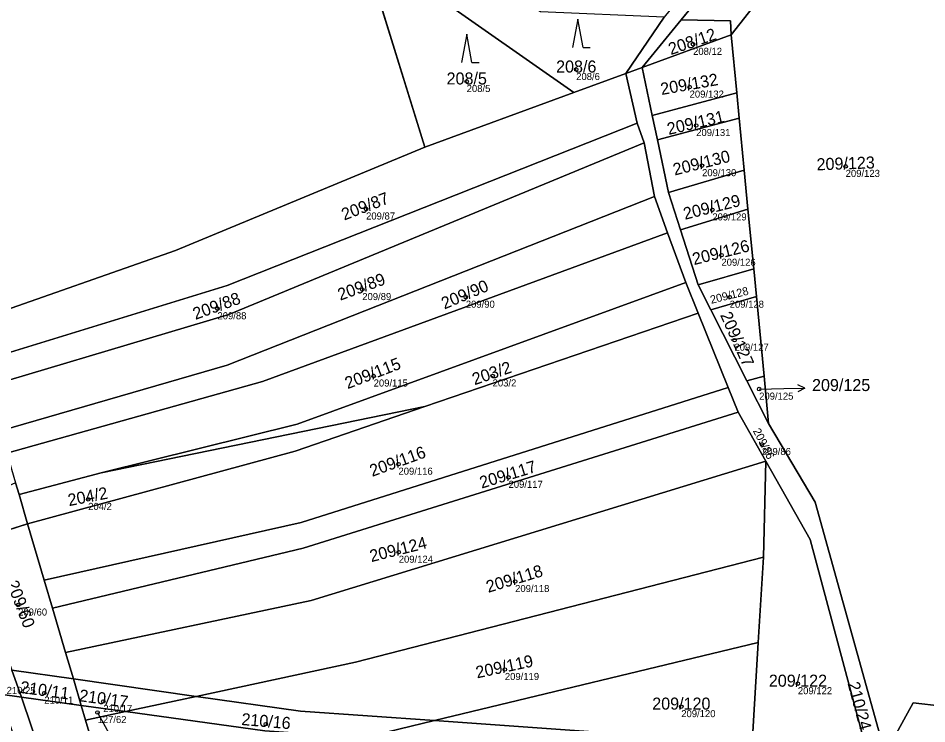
# Model space of a CAD drawing. Extents: x -603967 to -594699, y -1179315 to -1165625.
# Drawn here: x -597657 to -597528.8, y -1173008.8 to -1172909.2 of the extents above; entities that cross this region are included whole.
import ezdxf

# ---------------------------------------------------------------- set-up
doc = ezdxf.new("R2010")
doc.units = 0
for name, color, linetype in [('Definiční body', 7, 'Continuous'), ('Hranice parcel', 7, 'Continuous'), ('Parcelní čísla', 7, 'Continuous'), ('Polygon parcely', 7, 'Continuous'), ('Pop  PČ popisy', 7, 'Continuous'), ('Značky kultur', 7, 'Continuous')]:
    doc.layers.add(name, color=color, linetype=linetype)

msp = doc.modelspace()

# ---------------------------------------------------------------- linework, layer by layer
at = {"layer": 'Definiční body'}
for centre in [(-597561.76, -1172912.85994), (-597578.26, -1172916.41994), (-597593.72, -1172918.10994), (-597562.25, -1172918.89994), (-597561.32, -1172924.32994), (-597560.49, -1172929.99994), (-597540.22, -1172930.09994), (-597607.92, -1172936.11994), (-597559.04, -1172936.24994), (-597557.76, -1172942.64994), (-597608.46, -1172947.49994), (-597593.84, -1172948.57994), (-597556.59, -1172948.57994), (-597628.9, -1172950.20994), (-597555.92, -1172954.64994), (-597606.85, -1172959.70994), (-597590.06, -1172959.69994), (-597552.43, -1172961.55994), (-597552.04, -1172969.37994), (-597603.35, -1172972.15994), (-597587.81, -1172974.01994), (-597647.15, -1172977.13994), (-597603.31, -1172984.59994), (-597586.88, -1172988.73994), (-597657.04, -1172992.05994), (-597588.33, -1173001.15994), (-597546.97, -1173003.16994), (-597653.35, -1173004.50994), (-597645.02, -1173005.68994), (-597563.43, -1173006.40994), (-597645.83, -1173007.23994), (-597622.08, -1173008.87994)]:
    msp.add_circle(centre, 0.25, dxfattribs=at)
at = {"layer": 'Hranice parcel'}
for p, q in [((-597609.7, -1172894.89), (-597599.63, -1172927.39)), ((-597563.42, -1172909.38), (-597553.01, -1172896.66)), ((-597556.37, -1172911.53), (-597544.84, -1172896.85)), ((-597571.27, -1172916.99), (-597565.86, -1172909.04)), ((-597568.95, -1172916.14), (-597563.42, -1172909.38)), ((-597568.95, -1172916.14), (-597556.37, -1172911.53)), ((-597556.37, -1172911.53), (-597555.58, -1172919.7)), ((-597571.27, -1172916.99), (-597568.95, -1172916.14)), ((-597567.52, -1172922.91), (-597568.95, -1172916.14)), ((-597578.6, -1172919.68), (-597571.27, -1172916.99)), ((-597571.27, -1172916.99), (-597569.63, -1172923.99)), ((-597599.63, -1172927.39), (-597578.6, -1172919.68)), ((-597555.58, -1172919.7), (-597567.52, -1172922.91)), ((-597555.58, -1172919.7), (-597555.24, -1172923.28)), ((-597566.79, -1172926.35), (-597567.52, -1172922.91)), ((-597569.63, -1172923.99), (-597568.66, -1172926.78)), ((-597555.24, -1172923.28), (-597566.79, -1172926.35)), ((-597555.24, -1172923.28), (-597554.53, -1172930.65)), ((-597568.66, -1172926.78), (-597567.22, -1172934.37)), ((-597565.22, -1172933.81), (-597566.79, -1172926.35)), ((-597554.53, -1172930.65), (-597565.22, -1172933.81)), ((-597554.53, -1172930.65), (-597554.01, -1172936.13)), ((-597567.22, -1172934.37), (-597565.36, -1172939.48)), ((-597563.54, -1172939.06), (-597565.22, -1172933.81)), ((-597554.01, -1172936.13), (-597563.54, -1172939.06)), ((-597554.01, -1172936.13), (-597553.2, -1172944.57)), ((-597565.36, -1172939.48), (-597562.8, -1172946.51)), ((-597561.04, -1172946.85), (-597563.54, -1172939.06)), ((-597561.04, -1172946.85), (-597553.2, -1172944.57)), ((-597553.2, -1172944.57), (-597552.82, -1172948.48)), ((-597561.05, -1172950.85), (-597562.8, -1172946.51)), ((-597559.26, -1172950.36), (-597561.04, -1172946.85)), ((-597552.82, -1172948.48), (-597559.26, -1172950.36)), ((-597552.82, -1172948.48), (-597551.74, -1172959.75)), ((-597599.63, -1172964.04), (-597561.05, -1172950.85)), ((-597561.05, -1172950.85), (-597556.8, -1172961.32)), ((-597554.17, -1172960.38), (-597559.26, -1172950.36)), ((-597551.74, -1172959.75), (-597554.17, -1172960.38)), ((-597551.74, -1172959.75), (-597551.1, -1172966.42)), ((-597556.8, -1172961.32), (-597555.39, -1172964.8)), ((-597551.1, -1172966.42), (-597554.17, -1172960.38)), ((-597645.33, -1172973.41), (-597599.63, -1172964.04)), ((-597555.39, -1172964.8), (-597551.49, -1172971.73)), ((-597551.81, -1172985.3), (-597551.49, -1172971.73)), ((-597645.33, -1172973.41), (-597656.91, -1172976.43)), ((-597656.91, -1172976.43), (-597657.39, -1172974.8)), ((-597656.91, -1172976.43), (-597655.71, -1172980.61)), ((-597664.23, -1172983.29), (-597655.71, -1172980.61)), ((-597653.37, -1172988.53), (-597655.71, -1172980.61)), ((-597552.56, -1172997.37), (-597551.81, -1172985.3)), ((-597652.2, -1172992.5), (-597653.37, -1172988.53)), ((-597650.35, -1172998.77), (-597652.2, -1172992.5)), ((-597598.24, -1173008.39), (-597552.56, -1172997.37)), ((-597553.43, -1173011.55), (-597552.56, -1172997.37)), ((-597649.24, -1173002.5), (-597650.35, -1172998.77)), ((-597657.92, -1173001.26), (-597649.24, -1173002.5)), ((-597657.92, -1173001.26), (-597656.58, -1173005.08)), ((-597649.24, -1173002.5), (-597631.9, -1173004.96)), ((-597648.13, -1173006.25), (-597649.24, -1173002.5)), ((-597656.58, -1173005.08), (-597659.6, -1173004.66)), ((-597648.13, -1173006.25), (-597656.58, -1173005.08)), ((-597656.58, -1173005.08), (-597649.65, -1173025.6)), ((-597631.9, -1173004.96), (-597641.9, -1173007.11)), ((-597641.9, -1173007.11), (-597648.13, -1173006.25)), ((-597647.52, -1173008.31), (-597648.13, -1173006.25)), ((-597641.9, -1173007.11), (-597647.52, -1173008.31)), ((-597644.8, -1173017.48), (-597647.52, -1173008.31)), ((-597598.24, -1173008.39), (-597608.32, -1173010.82)), ((-597598.24, -1173008.39), (-597553.43, -1173011.55))]:
    msp.add_line(p, q, dxfattribs=at)
for points in [[(-597578.6, -1172919.68), (-597605.03, -1172901.12), (-597609.7, -1172894.89)], [(-597563.42, -1172909.38), (-597556.49, -1172909.56), (-597556.37, -1172911.53)], [(-597662.44, -1172957.68), (-597627.55, -1172946.94), (-597569.63, -1172923.99)], [(-597661.41, -1172961.17), (-597627.28, -1172951.01), (-597568.66, -1172926.78)], [(-597662.5, -1172951.67), (-597634.82, -1172941.98), (-597599.63, -1172927.39)], [(-597659.55, -1172967.46), (-597627.55, -1172958.18), (-597567.22, -1172934.37)], [(-597658.63, -1172970.6), (-597622.54, -1172960.48), (-597565.36, -1172939.48)], [(-597562.8, -1172946.51), (-597617.66, -1172966.52), (-597645.33, -1172973.41)], [(-597653.37, -1172988.53), (-597617.07, -1172980.41), (-597556.8, -1172961.32)], [(-597655.71, -1172980.61), (-597617.92, -1172970.31), (-597599.63, -1172964.04)], [(-597652.2, -1172992.5), (-597616.8, -1172984.03), (-597555.39, -1172964.8)], [(-597534.65, -1173013.07), (-597544.54, -1172977.54), (-597551.1, -1172966.42)], [(-597551.49, -1172971.73), (-597615.68, -1172991.41), (-597650.35, -1172998.77)], [(-597551.49, -1172971.73), (-597545.23, -1172982.81), (-597537.23, -1173012.72)], [(-597631.9, -1173004.96), (-597609.4, -1173000.13), (-597551.81, -1172985.3)], [(-597631.9, -1173004.96), (-597617.19, -1173007.05), (-597598.24, -1173008.39)], [(-597522.51, -1173006.81), (-597530.67, -1173005.87), (-597534.65, -1173013.07)], [(-597608.32, -1173010.82), (-597622.19, -1173009.82), (-597641.9, -1173007.11)]]:
    msp.add_lwpolyline(points, dxfattribs=at)
at = {"layer": 'Polygon parcely'}
for points in [[(-597650.63, -1172833.28), (-597638.01, -1172842.26), (-597609.7, -1172894.89), (-597605.03, -1172901.12), (-597578.6, -1172919.68), (-597571.27, -1172916.99), (-597565.86, -1172909.04), (-597583.31, -1172908.26), (-597588.14, -1172905.22), (-597600.57, -1172901.34), (-597611.3, -1172885.74), (-597634.48, -1172842.73), (-597650.17, -1172830.11), (-597650.19, -1172830.23)], [(-597634.82, -1172941.98), (-597599.63, -1172927.39), (-597609.7, -1172894.89), (-597638.01, -1172842.26), (-597650.63, -1172833.28), (-597650.98, -1172835.68), (-597651.92, -1172842.12), (-597652.27, -1172844.56), (-597652.75, -1172847.85), (-597653.74, -1172854.63), (-597655.06, -1172863.69), (-597656.63, -1172874.7), (-597658.05, -1172886.36), (-597659.6, -1172899.14), (-597661.01, -1172910.7), (-597662.27, -1172921.05), (-597662.44, -1172931.04), (-597662.54, -1172938.91), (-597662.54, -1172947.84), (-597662.5, -1172951.67)], [(-597571.27, -1172916.99), (-597568.95, -1172916.14), (-597563.42, -1172909.38), (-597553.01, -1172896.66), (-597550.3, -1172893.35), (-597543.57, -1172882.32), (-597537.63, -1172872.57), (-597536.07, -1172866.61), (-597541.5, -1172875.58), (-597549.62, -1172888.99), (-597565.86, -1172909.04)], [(-597578.6, -1172919.68), (-597605.03, -1172901.12), (-597609.7, -1172894.89), (-597599.63, -1172927.39)], [(-597563.42, -1172909.38), (-597556.49, -1172909.56), (-597556.37, -1172911.53), (-597544.84, -1172896.85), (-597545.64, -1172896.83), (-597553.01, -1172896.66)], [(-597568.95, -1172916.14), (-597556.37, -1172911.53), (-597556.49, -1172909.56), (-597563.42, -1172909.38)], [(-597556.37, -1172911.53), (-597568.95, -1172916.14), (-597567.52, -1172922.91), (-597555.58, -1172919.7)], [(-597545.23, -1172982.81), (-597537.23, -1173012.72), (-597534.65, -1173013.07), (-597544.54, -1172977.54), (-597551.1, -1172966.42), (-597554.17, -1172960.38), (-597559.26, -1172950.36), (-597561.04, -1172946.85), (-597563.54, -1172939.06), (-597565.22, -1172933.81), (-597566.79, -1172926.35), (-597567.52, -1172922.91), (-597568.95, -1172916.14), (-597571.27, -1172916.99), (-597569.63, -1172923.99), (-597568.66, -1172926.78), (-597567.22, -1172934.37), (-597565.36, -1172939.48), (-597562.8, -1172946.51), (-597561.05, -1172950.85), (-597556.8, -1172961.32), (-597555.39, -1172964.8), (-597551.49, -1172971.73)], [(-597569.63, -1172923.99), (-597571.27, -1172916.99), (-597578.6, -1172919.68), (-597599.63, -1172927.39), (-597634.82, -1172941.98), (-597662.5, -1172951.67), (-597662.47, -1172954.25), (-597662.44, -1172957.68), (-597627.55, -1172946.94)], [(-597555.58, -1172919.7), (-597567.52, -1172922.91), (-597566.79, -1172926.35), (-597555.24, -1172923.28)], [(-597627.28, -1172951.01), (-597568.66, -1172926.78), (-597569.63, -1172923.99), (-597627.55, -1172946.94), (-597662.44, -1172957.68), (-597661.41, -1172961.17)], [(-597555.24, -1172923.28), (-597566.79, -1172926.35), (-597565.22, -1172933.81), (-597554.53, -1172930.65)], [(-597567.22, -1172934.37), (-597568.66, -1172926.78), (-597627.28, -1172951.01), (-597661.41, -1172961.17), (-597660.97, -1172962.66), (-597660.02, -1172965.87), (-597659.55, -1172967.46), (-597627.55, -1172958.18)], [(-597554.53, -1172930.65), (-597565.22, -1172933.81), (-597563.54, -1172939.06), (-597554.01, -1172936.13)], [(-597622.54, -1172960.48), (-597565.36, -1172939.48), (-597567.22, -1172934.37), (-597627.55, -1172958.18), (-597659.55, -1172967.46), (-597658.63, -1172970.6)], [(-597554.01, -1172936.13), (-597563.54, -1172939.06), (-597561.04, -1172946.85), (-597553.2, -1172944.57)], [(-597645.33, -1172973.41), (-597617.66, -1172966.52), (-597562.8, -1172946.51), (-597565.36, -1172939.48), (-597622.54, -1172960.48), (-597658.63, -1172970.6), (-597657.39, -1172974.8), (-597656.91, -1172976.43)], [(-597561.04, -1172946.85), (-597559.26, -1172950.36), (-597552.82, -1172948.48), (-597553.2, -1172944.57)], [(-597599.63, -1172964.04), (-597561.05, -1172950.85), (-597562.8, -1172946.51), (-597617.66, -1172966.52), (-597645.33, -1172973.41)], [(-597552.82, -1172948.48), (-597559.26, -1172950.36), (-597554.17, -1172960.38), (-597551.74, -1172959.75)], [(-597556.8, -1172961.32), (-597561.05, -1172950.85), (-597599.63, -1172964.04), (-597617.92, -1172970.31), (-597655.71, -1172980.61), (-597653.37, -1172988.53), (-597617.07, -1172980.41)], [(-597551.74, -1172959.75), (-597554.17, -1172960.38), (-597551.1, -1172966.42)], [(-597616.8, -1172984.03), (-597555.39, -1172964.8), (-597556.8, -1172961.32), (-597617.07, -1172980.41), (-597653.37, -1172988.53), (-597652.2, -1172992.5)], [(-597655.71, -1172980.61), (-597617.92, -1172970.31), (-597599.63, -1172964.04), (-597645.33, -1172973.41), (-597656.91, -1172976.43)], [(-597652.2, -1172992.5), (-597650.35, -1172998.77), (-597615.68, -1172991.41), (-597551.49, -1172971.73), (-597555.39, -1172964.8), (-597616.8, -1172984.03)], [(-597551.49, -1172971.73), (-597615.68, -1172991.41), (-597650.35, -1172998.77), (-597649.24, -1173002.5), (-597631.9, -1173004.96), (-597609.4, -1173000.13), (-597551.81, -1172985.3)], [(-597537.23, -1173012.72), (-597545.23, -1172982.81), (-597551.49, -1172971.73), (-597551.81, -1172985.3), (-597552.56, -1172997.37), (-597553.43, -1173011.55), (-597537.77, -1173012.65)], [(-597664.23, -1172983.29), (-597655.71, -1172980.61), (-597656.91, -1172976.43), (-597657.39, -1172974.8), (-597666.42, -1172978.8)], [(-597657.92, -1173001.26), (-597649.24, -1173002.5), (-597650.35, -1172998.77), (-597652.2, -1172992.5), (-597653.37, -1172988.53), (-597655.71, -1172980.61), (-597664.23, -1172983.29)], [(-597617.19, -1173007.05), (-597598.24, -1173008.39), (-597552.56, -1172997.37), (-597551.81, -1172985.3), (-597609.4, -1173000.13), (-597631.9, -1173004.96)], [(-597553.43, -1173011.55), (-597552.56, -1172997.37), (-597598.24, -1173008.39)], [(-597659.6, -1173004.66), (-597656.58, -1173005.08), (-597657.92, -1173001.26), (-597660.83, -1173000.85)], [(-597649.24, -1173002.5), (-597657.92, -1173001.26), (-597656.58, -1173005.08), (-597648.13, -1173006.25)], [(-597648.13, -1173006.25), (-597641.9, -1173007.11), (-597631.9, -1173004.96), (-597649.24, -1173002.5)], [(-597659.6, -1173004.66), (-597652.36, -1173027.13), (-597648.5, -1173039.12), (-597645.53, -1173037.82), (-597649.65, -1173025.6), (-597656.58, -1173005.08)], [(-597649.65, -1173025.6), (-597643.43, -1173022.1), (-597644.8, -1173017.48), (-597647.52, -1173008.31), (-597648.13, -1173006.25), (-597656.58, -1173005.08)], [(-597631.9, -1173004.96), (-597641.9, -1173007.11), (-597622.19, -1173009.82), (-597608.32, -1173010.82), (-597598.24, -1173008.39), (-597617.19, -1173007.05)], [(-597648.13, -1173006.25), (-597647.52, -1173008.31), (-597641.9, -1173007.11)], [(-597530.67, -1173005.87), (-597534.65, -1173013.07), (-597530.12, -1173013.68), (-597440.1, -1173025.7), (-597438.19, -1173025.94), (-597435.74, -1173023.68), (-597522.51, -1173006.81)], [(-597641.9, -1173007.11), (-597647.52, -1173008.31), (-597644.8, -1173017.48), (-597611.84, -1173011.67), (-597608.32, -1173010.82), (-597622.19, -1173009.82)], [(-597598.24, -1173008.39), (-597608.32, -1173010.82), (-597565.2, -1173013.93), (-597553.43, -1173011.55)]]:
    msp.add_lwpolyline(points, close=True, dxfattribs=at)
msp.add_lwpolyline([(-597524.24, -1172898.2), (-597532.79, -1172897.13), (-597537.43, -1172897.02), (-597541.36, -1172896.93), (-597544.84, -1172896.85), (-597556.37, -1172911.53), (-597555.58, -1172919.7), (-597555.24, -1172923.28), (-597554.53, -1172930.65), (-597554.01, -1172936.13), (-597553.2, -1172944.57), (-597552.82, -1172948.48), (-597551.74, -1172959.75), (-597551.1, -1172966.42), (-597544.54, -1172977.54), (-597534.65, -1173013.07), (-597530.67, -1173005.87), (-597522.51, -1173006.81)], dxfattribs=at)
at = {"layer": 'Pop  PČ popisy'}
for p, q in [((-597552.43, -1172961.56), (-597548.97, -1172961.48)), ((-597548.97, -1172961.48), (-597545.969, -1172961.428)), ((-597545.969, -1172961.428), (-597546.98, -1172960.944)), ((-597545.969, -1172961.428), (-597546.962, -1172961.946)), ((-597645.83, -1173007.24), (-597644.19, -1173010.25))]:
    msp.add_line(p, q, dxfattribs=at)
at = {"layer": 'Značky kultur'}
for p, q in [((-597578.04, -1172909.29), (-597578.79, -1172913.29)), ((-597577.29, -1172913.29), (-597578.04, -1172909.29)), ((-597593.72, -1172911.41), (-597594.47, -1172915.41)), ((-597592.97, -1172915.41), (-597593.72, -1172911.41)), ((-597577.29, -1172913.29), (-597576.294, -1172913.29)), ((-597592.97, -1172915.41), (-597591.974, -1172915.41))]:
    msp.add_line(p, q, dxfattribs=at)

# ---------------------------------------------------------------- texts
at = {"layer": 'Definiční body'}
for s, p in [('208/12', (-597561.76, -1172914.349)), ('208/6', (-597578.26, -1172917.909)), ('208/5', (-597593.72, -1172919.599)), ('209/132', (-597562.25, -1172920.389)), ('209/131', (-597561.32, -1172925.819)), ('209/130', (-597560.49, -1172931.489)), ('209/123', (-597540.22, -1172931.589)), ('209/87', (-597607.92, -1172937.609)), ('209/129', (-597559.04, -1172937.739)), ('209/126', (-597557.76, -1172944.139)), ('209/89', (-597608.46, -1172948.989)), ('209/90', (-597593.84, -1172950.069)), ('209/128', (-597556.59, -1172950.069)), ('209/88', (-597628.9, -1172951.699)), ('209/127', (-597555.92, -1172956.139)), ('209/115', (-597606.85, -1172961.199)), ('203/2', (-597590.06, -1172961.189)), ('209/125', (-597552.43, -1172963.049)), ('209/86', (-597552.04, -1172970.869)), ('209/116', (-597603.35, -1172973.649)), ('209/117', (-597587.81, -1172975.509)), ('204/2', (-597647.15, -1172978.629)), ('209/124', (-597603.31, -1172986.089)), ('209/118', (-597586.88, -1172990.229)), ('209/60', (-597657.04, -1172993.549)), ('209/119', (-597588.33, -1173002.649)), ('210/25', (-597658.66, -1173004.619)), ('209/122', (-597546.97, -1173004.659)), ('210/11', (-597653.35, -1173005.999)), ('210/17', (-597645.02, -1173007.179)), ('127/62', (-597645.83, -1173008.729)), ('209/120', (-597563.43, -1173007.899))]:
    msp.add_text(s, height=0.999996, dxfattribs=at).set_placement(p)
at = {"layer": 'Parcelní čísla'}
for s, height, rotation, p in [('208/12', 1.699998, 19, (-597564.899, -1172914.39)), ('209/132', 1.699998, 10, (-597566.21, -1172920.029)), ('209/131', 1.699998, 13, (-597565.216, -1172925.665)), ('209/130', 1.699998, 14, (-597564.362, -1172931.403)), ('209/123', 1.699998, 2, (-597544.299, -1172930.667)), ('209/87', 1.699998, 21, (-597611.003, -1172937.759)), ('209/129', 1.699998, 14, (-597562.912, -1172937.653)), ('209/126', 1.699998, 14, (-597561.632, -1172944.053)), ('209/89', 1.699998, 20, (-597611.571, -1172949.084)), ('209/90', 1.699998, 23, (-597596.864, -1172950.325)), ('209/128', 1.14, 14, (-597559.186, -1172949.521)), ('209/88', 1.699998, 20, (-597632.011, -1172951.794)), ('209/127', 1.699998, 294, (-597557.974, -1172951.08)), ('209/115', 1.699998, 21, (-597610.522, -1172961.574)), ('203/2', 1.699998, 19, (-597592.603, -1172961.025)), ('209/86', 1.14, 297, (-597553.349, -1172967.438)), ('209/116', 1.699998, 20, (-597607.054, -1172973.96)), ('209/117', 1.699998, 17, (-597591.603, -1172975.624)), ('204/2', 1.699998, 10.9999972, (-597649.852, -1172978.098)), ('209/124', 1.699998, 14, (-597607.182, -1172986.003)), ('209/118', 1.699998, 17, (-597590.673, -1172990.344)), ('209/60', 1.699998, 290.9999972, (-597658.679, -1172988.976)), ('209/119', 1.699998, 12, (-597592.248, -1173002.427)), ('210/11', 1.699998, 351.9999972, (-597656.841, -1173004.448)), ('210/24', 1.699998, 285, (-597539.964, -1173003.153)), ('210/17', 1.699998, 351.9999972, (-597648.511, -1173005.628)), ('210/16', 1.699998, 355, (-597625.57, -1173009.001))]:
    msp.add_text(s, height=height, rotation=rotation, dxfattribs=at).set_placement(p)
for s, p in [('208/6', (-597581.096, -1172916.845)), ('208/5', (-597596.556, -1172918.535)), ('209/125', (-597544.97, -1172961.835)), ('209/122', (-597551.066, -1173003.595)), ('209/120', (-597567.526, -1173006.835))]:
    msp.add_text(s, height=1.699998, dxfattribs=at).set_placement(p)

doc.saveas('drawing.dxf')
